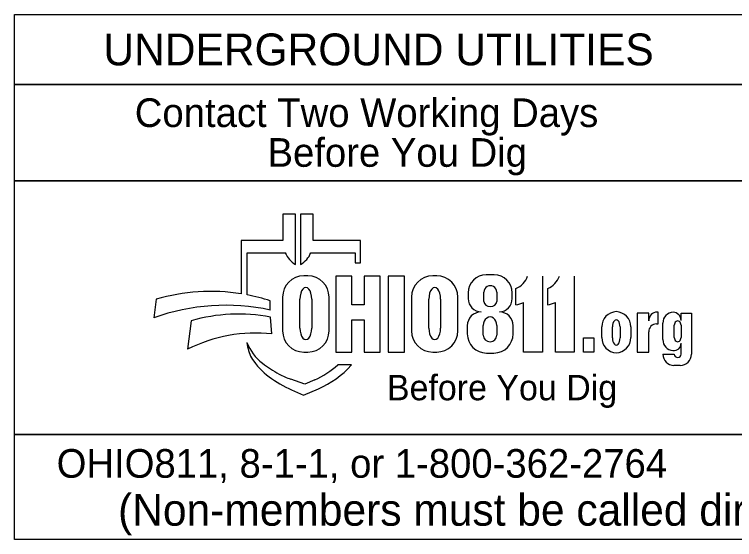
# Model space of a CAD drawing. Extents: x 0 to 69.5, y -4.5 to 22.
# Drawn here: x 2.513 to 7.043, y 1.988 to 5.288 of the extents above; entities that cross this region are included whole.
import ezdxf

# ---------------------------------------------------------------- set-up
doc = ezdxf.new("R2010")
doc.units = 0
doc.layers.add('SH_Data', color=7, linetype='Continuous')

msp = doc.modelspace()

# ---------------------------------------------------------------- linework, layer by layer
at = {"layer": 'SH_Data'}
for p, q in [((4.2815, 4.0335), (4.2013, 4.0335)), ((4.2013, 4.0335), (4.2013, 3.8669)), ((4.2815, 3.7167), (4.2815, 4.0335)), ((4.3927, 4.0335), (4.3125, 4.0335)), ((4.3125, 4.0335), (4.3125, 3.7167)), ((4.3927, 3.8669), (4.3927, 4.0335)), ((4.2013, 3.8669), (3.9385, 3.8669)), ((3.9385, 3.8669), (3.9385, 3.5325)), ((4.6903, 3.8669), (4.3927, 3.8669)), ((4.6903, 3.7268), (4.6903, 3.8669)), ((3.9762, 3.5259), (3.9762, 3.7901)), ((3.9762, 3.7901), (4.2169, 3.7901)), ((4.3771, 3.7901), (4.6555, 3.7901)), ((4.6555, 3.7901), (4.6555, 3.7268)), ((4.6555, 3.7268), (4.6903, 3.7268)), ((4.3582, 3.6457), (4.3335, 3.6457)), ((4.636, 3.6442), (4.5345, 3.6442)), ((4.5345, 3.6442), (4.5345, 3.1662)), ((5.1689, 3.6457), (5.1442, 3.6457)), ((5.53, 3.6522), (5.4811, 3.6522)), ((5.8338, 3.6442), (5.8338, 3.1662)), ((6.0339, 3.6442), (6.0339, 3.1662)), ((5.3671, 3.5382), (5.3671, 3.5019)), ((5.466, 3.4849), (5.466, 3.5436)), ((5.5469, 3.5436), (5.5469, 3.4849)), ((5.644, 3.5019), (5.644, 3.5382)), ((5.667, 3.4639), (5.667, 3.5658)), ((5.8672, 3.4639), (5.8672, 3.5658)), ((3.4034, 3.4983), (3.3894, 3.3815)), ((4.1223, 3.4306), (4.1223, 3.4886)), ((4.1998, 3.512), (4.1998, 3.2999)), ((4.3087, 3.3169), (4.3087, 3.4997)), ((4.3831, 3.4997), (4.3831, 3.3169)), ((4.4918, 3.2999), (4.4918, 3.512)), ((5.0106, 3.512), (5.0106, 3.2999)), ((5.1195, 3.3169), (5.1195, 3.4997)), ((5.1939, 3.4997), (5.1939, 3.3169)), ((5.3026, 3.2999), (5.3026, 3.512)), ((5.7153, 3.1662), (5.7153, 3.4779)), ((5.9154, 3.1662), (5.9154, 3.4779)), ((6.5026, 3.4097), (6.4296, 3.4097)), ((6.4296, 3.4097), (6.4296, 3.1662)), ((6.5026, 3.3626), (6.5026, 3.4097)), ((6.5633, 3.4174), (6.5574, 3.4174)), ((6.5633, 3.3429), (6.5633, 3.4174)), ((6.7065, 3.3647), (6.7065, 3.411)), ((6.7065, 3.411), (6.7716, 3.411)), ((6.7716, 3.411), (6.7716, 3.1528)), ((3.624, 3.363), (3.6021, 3.1836)), ((4.1324, 3.2801), (4.1231, 3.3861)), ((4.636, 3.1662), (4.636, 3.3683)), ((5.3616, 3.3318), (5.3616, 3.281)), ((5.4624, 3.2721), (5.4624, 3.3332)), ((5.5474, 3.3332), (5.5474, 3.2721)), ((5.6501, 3.281), (5.6501, 3.3318)), ((6.2076, 3.2571), (6.2076, 3.3249)), ((6.2749, 3.2559), (6.2749, 3.3249)), ((6.323, 3.3249), (6.323, 3.2559)), ((6.3901, 3.3249), (6.3901, 3.2571)), ((6.5519, 3.3429), (6.5633, 3.3429)), ((6.5916, 3.2445), (6.5916, 3.3485)), ((6.6638, 3.2584), (6.6638, 3.3347)), ((6.7065, 3.3347), (6.7065, 3.2584)), ((6.5026, 3.1662), (6.5026, 3.2936)), ((3.9752, 3.2264), (3.9798, 3.1996)), ((6.7065, 3.1528), (6.7065, 3.2221)), ((4.3335, 3.1662), (4.3582, 3.1662)), ((4.5345, 3.1662), (4.636, 3.1662)), ((5.1442, 3.1662), (5.1689, 3.1662)), ((5.4825, 3.16), (5.5291, 3.16)), ((5.8338, 3.1662), (5.7153, 3.1662)), ((6.0339, 3.1662), (5.9154, 3.1662)), ((6.4296, 3.1662), (6.5026, 3.1662)), ((6.5916, 3.1528), (6.6638, 3.1528)), ((4.6336, 3.0863), (4.5479, 3.0863)), ((4.6312, 3.0836), (4.6336, 3.0863)), ((6.7017, 3.0829), (6.6615, 3.0829)), ((4.3402, 2.9655), (4.2514, 2.9961)), ((4.4015, 2.9921), (4.3402, 2.9655)), ((4.2754, 2.9198), (4.3312, 2.8952)), ((4.3312, 2.8952), (4.4257, 2.9362)), ((7.7375, 1.988), (2.5125, 1.988))]:
    msp.add_line(p, q, dxfattribs=at)
for points in [[(2.5125, 5.288), (7.7375, 5.288), (7.7375, 4.848), (2.5125, 4.848)], [(2.5125, 4.848), (7.7375, 4.848), (7.7375, 4.243), (2.5125, 4.243)], [(2.5125, 4.243), (7.7375, 4.243), (7.7375, 2.648), (2.5125, 2.648)], [(6.0919, 3.2559), (6.1578, 3.2559), (6.1578, 3.1662), (6.0919, 3.1662)], [(2.5125, 2.648), (7.7375, 2.648), (7.7375, 1.988), (2.5125, 1.988)]]:
    msp.add_lwpolyline(points, close=True, dxfattribs=at)
for points in [[(4.636, 3.3683), (4.7122, 3.3683), (4.7122, 3.1662), (4.8137, 3.1662), (4.8137, 3.6442), (4.7122, 3.6442), (4.7122, 3.4639), (4.636, 3.4639), (4.636, 3.6442)], [(4.8645, 3.1662), (4.9672, 3.1662), (4.9672, 3.6442), (4.8645, 3.6442), (4.8645, 3.1662)], [(5.4481, 3.4183), (5.4481, 3.4183)], [(5.5636, 3.4183), (5.5636, 3.4183)]]:
    msp.add_lwpolyline(points, dxfattribs=at)
for centre, radius, start, end in [((4.3533, 3.845), 0.1471, 201.9296, 240.7469), ((4.2407, 3.845), 0.1471, 299.2531, 338.0704), ((4.3335, 3.512), 0.1337, 90, 180), ((4.3582, 3.512), 0.1337, 0, 90), ((5.1442, 3.512), 0.1337, 90, 180), ((5.1689, 3.512), 0.1337, 0, 90), ((5.4811, 3.5382), 0.114, 90, 180), ((5.53, 3.5382), 0.114, 0, 90), ((5.6163, 3.6878), 0.1322, 292.5572, 340.7355), ((5.8165, 3.6878), 0.1322, 292.5572, 340.7355), ((3.7471, 2.324), 1.2235, 81.0007, 106.3144), ((3.7471, 2.324), 1.2235, 72.1402, 79.2074), ((5.4508, 3.5019), 0.0837, 180, 268.1442), ((5.5604, 3.5019), 0.0837, 272.2058, 0), ((3.8413, 2.1281), 1.3324, 77.8238, 109.8274), ((5.6551, 3.5956), 0.1322, 275.1733, 297.0931), ((5.8552, 3.5956), 0.1322, 275.1733, 297.0931), ((3.9227, 2.3109), 1.0937, 79.44, 105.8467), ((5.4481, 3.3318), 0.0865, 90, 180), ((5.5636, 3.3318), 0.0865, 0, 90), ((6.3032, 3.3249), 0.0956, 92.5886, 180), ((6.2946, 3.3249), 0.0956, 0, 87.4114), ((6.5574, 3.3626), 0.0548, 90, 180), ((6.6602, 3.3485), 0.0686, 92.6865, 180), ((6.6541, 3.3647), 0.0524, 0, 86.9262), ((6.5519, 3.2936), 0.0493, 90, 180), ((4.0303, 2.3359), 0.9496, 83.8248, 116.8021), ((4.3335, 3.2999), 0.1337, 180, 270), ((4.3582, 3.2999), 0.1337, 270, 0), ((5.1442, 3.2999), 0.1337, 180, 270), ((5.1689, 3.2999), 0.1337, 270, 0), ((5.4825, 3.281), 0.1209, 180, 270), ((5.5291, 3.281), 0.1209, 270, 0), ((4.2551, 3.3341), 0.2999, 201.0457, 232.5314), ((6.3032, 3.2571), 0.0956, 180, 267.4114), ((6.2946, 3.2571), 0.0956, 272.5886, 0), ((6.6608, 3.2445), 0.0692, 180, 265.7132), ((6.6598, 3.2221), 0.0467, 264.7825, 0), ((4.1909, 3.2356), 0.2141, 189.6817, 216.0884), ((6.6615, 3.1528), 0.0699, 180, 270), ((6.7017, 3.1528), 0.0699, 270, 0), ((4.3905, 3.3812), 0.4612, 216.0884, 235.7167), ((4.5428, 3.7094), 0.7728, 232.5314, 241.794), ((4.1873, 3.4857), 0.5381, 293.4582, 312.0712), ((4.1873, 3.4857), 0.599, 293.4582, 317.8286), ((4.6393, 3.746), 0.9028, 235.7167, 246.2325), ((4.4155, 3.4721), 0.5035, 241.794, 250.9821)]:
    msp.add_arc(centre, radius, start, end, dxfattribs=at)
for centre, major_axis, ratio, start_param, end_param in [((5.5064, 3.5436), (0.0404, 0), 0.969373, 0, 3.141593), ((4.3459, 3.4997), (0, 0.0723), 0.514403, 4.712389, 7.853982), ((5.1567, 3.4997), (0, 0.0723), 0.514403, 4.712389, 7.853982), ((5.5064, 3.4849), (0.0404, 0), 0.818453, 3.141593, 6.283185), ((5.5049, 3.3332), (0, 0.0535), 0.794529, 4.712389, 7.853982), ((6.2989, 3.3249), (0, 0.0434), 0.553236, 4.712389, 7.853982), ((6.6852, 3.3347), (0, 0.0275), 0.777179, 4.712389, 7.853982), ((4.3459, 3.3169), (0, 0.0723), 0.514403, 1.570796, 4.712389), ((5.1567, 3.3169), (0, 0.0723), 0.514403, 1.570796, 4.712389), ((5.5049, 3.2721), (0.0425, 0), 0.959837, 3.141593, 6.283185), ((6.2989, 3.2559), (0, 0.046), 0.522014, 1.570796, 4.712389), ((6.6852, 3.2584), (0, 0.0275), 0.777179, 1.570796, 4.712389), ((6.6852, 3.1528), (0.0214, 0), 0.959012, 3.141593, 6.283185)]:
    msp.add_ellipse(centre, major_axis=major_axis, ratio=ratio, start_param=start_param, end_param=end_param, dxfattribs=at)

# ---------------------------------------------------------------- texts
for s, height, p in [('UNDERGROUND UTILITIES', 0.2, (3.0723, 4.968)), ('Contact Two Working Days', 0.18, (3.2698, 4.5805)), ('Before You Dig', 0.18, (4.1047, 4.3305)), ('Before You Dig', 0.15972, (4.8559, 2.8633)), ('OHIO811, 8-1-1, or 1-800-362-2764', 0.18, (2.7783, 2.3766)), ('(Non-members must be called directly)', 0.2, (3.1646, 2.0751))]:
    msp.add_text(s, height=height, dxfattribs=at).set_placement(p)

doc.saveas('drawing.dxf')
